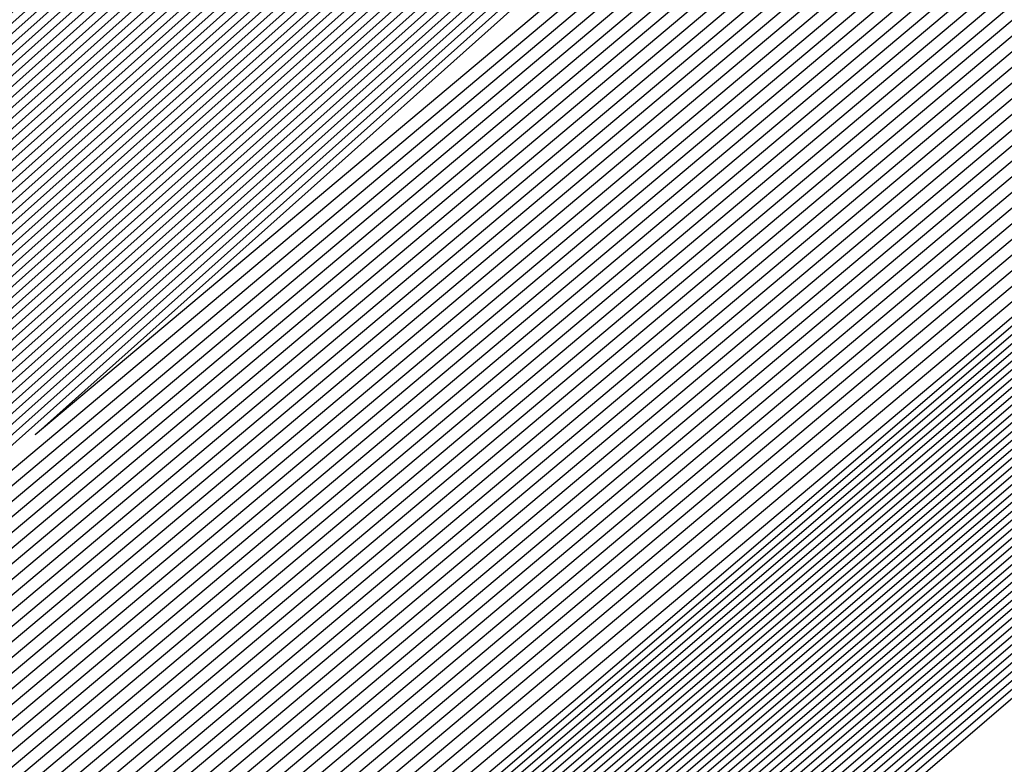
# Model space of a CAD drawing. Extents: x 3249832 to 3255657, y 13789405 to 13793316.
# Tile 784 of 1056: x 3253208.322 to 3253208.587, y 13791257.19 to 13791257.391. Entities that reach past the tile are written whole.
import ezdxf

# ---------------------------------------------------------------- set-up
doc = ezdxf.new("R2010")
doc.units = 0
doc.header["$LTSCALE"] = 100
doc.header["$MEASUREMENT"] = 0
for name, color, linetype in [('GRATIO_03231_CON', 1, 'CONTINUOUS'), ('GRATIO_0323_ICON', 1, 'CONTINUOUS'), ('TARGETS_EAST', 7, 'CONTINUOUS')]:
    doc.layers.add(name, color=color, linetype=linetype)

# ---------------------------------------------------------------- blocks, each defined once
blk = doc.blocks.new('Gratio_032316_contours')
at = {"layer": 'GRATIO_03231_CON', "color": 5, "linetype": 'Continuous', "flags": 128}
for points in [[(3253308.192, 13791343.54795), (3253292.88418, 13791330.06879), (3253274.82152, 13791314.26524), (3253259.43492, 13791300.86805), (3253250.80192, 13791293.42045), (3253247.58666, 13791290.71576), (3253247.09991, 13791290.35984), (3253246.63023, 13791289.95949), (3253243.37731, 13791287.12548), (3253234.5186, 13791279.46953), (3253219.10173, 13791266.20888), (3253203.65505, 13791252.98282), (3253196.57706, 13791247.03615)], [(3253307.93948, 13791343.33011), (3253292.69468, 13791329.90645), (3253274.70635, 13791314.16802), (3253259.38301, 13791300.82611), (3253250.78538, 13791293.40937), (3253247.58319, 13791290.71602), (3253247.09838, 13791290.36164), (3253246.63006, 13791289.96223), (3253243.38596, 13791287.13554), (3253234.55099, 13791279.49977), (3253219.17525, 13791266.27429), (3253203.76972, 13791253.08339), (3253196.71057, 13791247.15255)], [(3253307.68696, 13791343.11228), (3253292.50518, 13791329.74412), (3253274.59119, 13791314.0708), (3253259.33109, 13791300.78416), (3253250.76884, 13791293.3983), (3253247.57972, 13791290.71628), (3253247.09685, 13791290.36343), (3253246.62988, 13791289.96496), (3253243.39462, 13791287.1456), (3253234.58339, 13791279.53), (3253219.24877, 13791266.33971), (3253203.88439, 13791253.18397), (3253196.84408, 13791247.26894)], [(3253307.18192, 13791342.67661), (3253292.12619, 13791329.41946), (3253274.36086, 13791313.87636), (3253259.22726, 13791300.70028), (3253250.73575, 13791293.37615), (3253247.57277, 13791290.7168), (3253247.09378, 13791290.36703), (3253246.62953, 13791289.97042), (3253243.41193, 13791287.16573), (3253234.64818, 13791279.59048), (3253219.39582, 13791266.47055), (3253204.11372, 13791253.38512), (3253197.11109, 13791247.50173)], [(3253306.9294, 13791342.45877), (3253291.93669, 13791329.25712), (3253274.24569, 13791313.77914), (3253259.17535, 13791300.65833), (3253250.71921, 13791293.36507), (3253247.5693, 13791290.71706), (3253247.09225, 13791290.36882), (3253246.62935, 13791289.97315), (3253243.42058, 13791287.17579), (3253234.68057, 13791279.62072), (3253219.46933, 13791266.53596), (3253204.22838, 13791253.4857), (3253197.2446, 13791247.61813)], [(3253306.67688, 13791342.24094), (3253291.74719, 13791329.09479), (3253274.13052, 13791313.68192), (3253259.12343, 13791300.61639), (3253250.70267, 13791293.354), (3253247.56583, 13791290.71731), (3253247.09072, 13791290.37062), (3253246.62918, 13791289.97588), (3253243.42924, 13791287.18585), (3253234.71297, 13791279.65096), (3253219.54285, 13791266.60138), (3253204.34305, 13791253.58627), (3253197.37811, 13791247.73453)], [(3253306.42436, 13791342.0231), (3253291.55769, 13791328.93246), (3253274.01535, 13791313.58469), (3253259.07151, 13791300.57445), (3253250.68613, 13791293.34292), (3253247.56236, 13791290.71757), (3253247.08919, 13791290.37242), (3253246.629, 13791289.97862), (3253243.43789, 13791287.19591), (3253234.74536, 13791279.68119), (3253219.61637, 13791266.6668), (3253204.45771, 13791253.68685), (3253197.51162, 13791247.85092)], [(3253305.91932, 13791341.58743), (3253291.17869, 13791328.60779), (3253273.78502, 13791313.39025), (3253258.96768, 13791300.49056), (3253250.65304, 13791293.32077), (3253247.55541, 13791290.71809), (3253247.08612, 13791290.37601), (3253246.62865, 13791289.98408), (3253243.4552, 13791287.21604), (3253234.81015, 13791279.74167), (3253219.76341, 13791266.79763), (3253204.68704, 13791253.888), (3253197.77863, 13791248.08372)], [(3253305.6668, 13791341.36959), (3253290.98919, 13791328.44546), (3253273.66985, 13791313.29303), (3253258.91577, 13791300.44861), (3253250.6365, 13791293.30969), (3253247.55194, 13791290.71835), (3253247.08459, 13791290.37781), (3253246.62848, 13791289.98681), (3253243.46386, 13791287.2261), (3253234.84255, 13791279.77191), (3253219.83693, 13791266.86305), (3253204.80171, 13791253.98858), (3253197.91214, 13791248.20012)], [(3253305.41428, 13791341.15176), (3253290.79969, 13791328.28313), (3253273.55469, 13791313.19581), (3253258.86385, 13791300.40667), (3253250.61995, 13791293.29862), (3253247.54847, 13791290.71861), (3253247.08306, 13791290.3796), (3253246.6283, 13791289.98954), (3253243.47251, 13791287.23616), (3253234.87494, 13791279.80214), (3253219.91045, 13791266.92847), (3253204.91637, 13791254.08915), (3253198.04565, 13791248.31651)], [(3253305.16176, 13791340.93392), (3253290.6102, 13791328.1208), (3253273.43952, 13791313.09859), (3253258.81194, 13791300.36473), (3253250.60341, 13791293.28754), (3253247.545, 13791290.71886), (3253247.08152, 13791290.3814), (3253246.62812, 13791289.99227), (3253243.48117, 13791287.24622), (3253234.90734, 13791279.83238), (3253219.98397, 13791266.99388), (3253205.03104, 13791254.18973), (3253198.17916, 13791248.43291)], [(3253304.65672, 13791340.49825), (3253290.2312, 13791327.79613), (3253273.20919, 13791312.90414), (3253258.70811, 13791300.28084), (3253250.57033, 13791293.26539), (3253247.53805, 13791290.71938), (3253247.07846, 13791290.385), (3253246.62777, 13791289.99774), (3253243.49848, 13791287.26634), (3253234.97213, 13791279.89286), (3253220.13101, 13791267.12472), (3253205.26037, 13791254.39088), (3253198.44617, 13791248.6657)], [(3253304.4042, 13791340.28041), (3253290.0417, 13791327.6338), (3253273.09402, 13791312.80692), (3253258.65619, 13791300.2389), (3253250.55378, 13791293.25432), (3253247.53458, 13791290.71964), (3253247.07693, 13791290.38679), (3253246.6276, 13791290.00047), (3253243.50713, 13791287.2764), (3253235.00453, 13791279.9231), (3253220.20453, 13791267.19013), (3253205.37503, 13791254.49146), (3253198.57968, 13791248.7821)], [(3253304.15168, 13791340.06258), (3253289.8522, 13791327.47147), (3253272.97886, 13791312.7097), (3253258.60428, 13791300.19695), (3253250.53724, 13791293.24324), (3253247.53111, 13791290.7199), (3253247.07539, 13791290.38859), (3253246.62742, 13791290.0032), (3253243.51579, 13791287.28647), (3253235.03692, 13791279.95333), (3253220.27805, 13791267.25555), (3253205.4897, 13791254.59203), (3253198.71319, 13791248.8985)], [(3253303.89916, 13791339.84474), (3253289.6627, 13791327.30914), (3253272.86369, 13791312.61248), (3253258.55236, 13791300.15501), (3253250.5207, 13791293.23216), (3253247.52764, 13791290.72015), (3253247.07386, 13791290.39039), (3253246.62724, 13791290.00593), (3253243.52444, 13791287.29653), (3253235.06932, 13791279.98357), (3253220.35157, 13791267.32097), (3253205.60436, 13791254.69261), (3253198.8467, 13791249.01489)], [(3253303.39412, 13791339.40907), (3253289.2837, 13791326.98447), (3253272.63335, 13791312.41804), (3253258.44853, 13791300.07112), (3253250.48761, 13791293.21001), (3253247.52069, 13791290.72067), (3253247.0708, 13791290.39398), (3253246.62689, 13791290.0114), (3253243.54175, 13791287.31665), (3253235.13411, 13791280.04405), (3253220.49861, 13791267.4518), (3253205.83369, 13791254.89376), (3253199.11371, 13791249.24769)], [(3253303.1416, 13791339.19123), (3253289.09421, 13791326.82214), (3253272.51819, 13791312.32081), (3253258.39661, 13791300.02918), (3253250.47107, 13791293.19894), (3253247.51722, 13791290.72093), (3253247.06927, 13791290.39578), (3253246.62672, 13791290.01413), (3253243.55041, 13791287.32671), (3253235.1665, 13791280.07429), (3253220.57213, 13791267.51722), (3253205.94836, 13791254.99434), (3253199.24722, 13791249.36409)], [(3253302.88908, 13791338.9734), (3253288.90471, 13791326.65981), (3253272.40302, 13791312.22359), (3253258.3447, 13791299.98724), (3253250.45453, 13791293.18786), (3253247.51375, 13791290.72119), (3253247.06773, 13791290.39757), (3253246.62654, 13791290.01686), (3253243.55907, 13791287.33677), (3253235.1989, 13791280.10452), (3253220.64565, 13791267.58263), (3253206.06302, 13791255.09491), (3253199.38073, 13791249.48048)], [(3253302.63656, 13791338.75556), (3253288.71521, 13791326.49747), (3253272.28786, 13791312.12637), (3253258.29278, 13791299.94529), (3253250.43798, 13791293.17679), (3253247.51028, 13791290.72145), (3253247.0662, 13791290.39937), (3253246.62637, 13791290.01959), (3253243.56772, 13791287.34683), (3253235.23129, 13791280.13476), (3253220.71917, 13791267.64805), (3253206.17769, 13791255.19549), (3253199.51423, 13791249.59688)], [(3253302.13153, 13791338.31989), (3253288.33621, 13791326.17281), (3253272.05752, 13791311.93193), (3253258.18895, 13791299.8614), (3253250.4049, 13791293.15464), (3253247.50334, 13791290.72196), (3253247.06314, 13791290.40297), (3253246.62601, 13791290.02505), (3253243.58503, 13791287.36696), (3253235.29608, 13791280.19524), (3253220.86621, 13791267.77889), (3253206.40702, 13791255.39664), (3253199.78125, 13791249.82967)], [(3253301.879, 13791338.10206), (3253288.14671, 13791326.01048), (3253271.94236, 13791311.83471), (3253258.13704, 13791299.81946), (3253250.38836, 13791293.14356), (3253247.49986, 13791290.72222), (3253247.0616, 13791290.40476), (3253246.62584, 13791290.02779), (3253243.59369, 13791287.37702), (3253235.32848, 13791280.22547), (3253220.93973, 13791267.8443), (3253206.52168, 13791255.49722), (3253199.91476, 13791249.94607)], [(3253301.62648, 13791337.88422), (3253287.95721, 13791325.84815), (3253271.82719, 13791311.73748), (3253258.08512, 13791299.77752), (3253250.37181, 13791293.13248), (3253247.49639, 13791290.72248), (3253247.06007, 13791290.40656), (3253246.62566, 13791290.03052), (3253243.60234, 13791287.38708), (3253235.36087, 13791280.25571), (3253221.01325, 13791267.90972), (3253206.63635, 13791255.59779), (3253200.04827, 13791250.06247)], [(3253301.37397, 13791337.66638), (3253287.76771, 13791325.68581), (3253271.71202, 13791311.64027), (3253258.03321, 13791299.73557), (3253250.35527, 13791293.12141), (3253247.49292, 13791290.72274), (3253247.05854, 13791290.40836), (3253246.62549, 13791290.03325), (3253243.611, 13791287.39714), (3253235.39327, 13791280.28595), (3253221.08677, 13791267.97514), (3253206.75101, 13791255.69837), (3253200.18178, 13791250.17887)], [(3253300.86893, 13791337.23071), (3253287.38872, 13791325.36115), (3253271.48169, 13791311.44582), (3253257.92938, 13791299.65169), (3253250.32219, 13791293.09926), (3253247.48598, 13791290.72325), (3253247.05547, 13791290.41195), (3253246.62514, 13791290.03871), (3253243.62831, 13791287.41727), (3253235.45806, 13791280.34643), (3253221.23381, 13791268.10597), (3253206.98034, 13791255.89952), (3253200.44879, 13791250.41166)], [(3253300.61641, 13791337.01288), (3253287.19922, 13791325.19882), (3253271.36652, 13791311.3486), (3253257.87746, 13791299.60974), (3253250.30564, 13791293.08818), (3253247.4825, 13791290.72351), (3253247.05394, 13791290.41375), (3253246.62496, 13791290.04144), (3253243.63696, 13791287.42733), (3253235.49045, 13791280.37666), (3253221.30733, 13791268.17139), (3253207.09501, 13791256.0001), (3253200.5823, 13791250.52806)], [(3253300.36389, 13791336.79504), (3253287.00972, 13791325.03648), (3253271.25136, 13791311.25138), (3253257.82555, 13791299.5678), (3253250.2891, 13791293.07711), (3253247.47903, 13791290.72377), (3253247.05241, 13791290.41554), (3253246.62478, 13791290.04418), (3253243.64562, 13791287.43739), (3253235.52285, 13791280.4069), (3253221.38085, 13791268.2368), (3253207.20967, 13791256.10068), (3253200.71581, 13791250.64445)], [(3253300.11137, 13791336.57721), (3253286.82022, 13791324.87415), (3253271.13619, 13791311.15416), (3253257.77363, 13791299.52586), (3253250.27256, 13791293.06603), (3253247.47556, 13791290.72403), (3253247.05088, 13791290.41734), (3253246.62461, 13791290.04691), (3253243.65427, 13791287.44745), (3253235.55525, 13791280.43714), (3253221.45437, 13791268.30222), (3253207.32434, 13791256.20125), (3253200.84931, 13791250.76085)], [(3253299.60633, 13791336.14153), (3253286.44122, 13791324.54949), (3253270.90586, 13791310.95971), (3253257.6698, 13791299.44197), (3253250.23947, 13791293.04388), (3253247.46862, 13791290.72454), (3253247.04781, 13791290.42093), (3253246.62426, 13791290.05237), (3253243.67158, 13791287.46757), (3253235.62004, 13791280.49761), (3253221.60141, 13791268.43306), (3253207.55367, 13791256.4024), (3253201.11633, 13791250.99364)], [(3253299.35381, 13791335.9237), (3253286.25172, 13791324.38716), (3253270.79069, 13791310.86249), (3253257.61789, 13791299.40003), (3253250.22293, 13791293.0328), (3253247.46514, 13791290.7248), (3253247.04628, 13791290.42273), (3253246.62408, 13791290.0551), (3253243.68024, 13791287.47763), (3253235.65243, 13791280.52785), (3253221.67493, 13791268.49847), (3253207.66834, 13791256.50298), (3253201.24984, 13791251.11004)], [(3253299.10129, 13791335.70586), (3253286.06223, 13791324.22482), (3253270.67552, 13791310.76527), (3253257.56597, 13791299.35808), (3253250.20639, 13791293.02173), (3253247.46167, 13791290.72506), (3253247.04475, 13791290.42453), (3253246.62391, 13791290.05783), (3253243.68889, 13791287.4877), (3253235.68483, 13791280.55809), (3253221.74845, 13791268.56389), (3253207.783, 13791256.60355), (3253201.38335, 13791251.22644)], [(3253298.84877, 13791335.48803), (3253285.87273, 13791324.06249), (3253270.56035, 13791310.66805), (3253257.51405, 13791299.31614), (3253250.18984, 13791293.01065), (3253247.4582, 13791290.72532), (3253247.04322, 13791290.42633), (3253246.62373, 13791290.06056), (3253243.69755, 13791287.49776), (3253235.71722, 13791280.58833), (3253221.82197, 13791268.62931), (3253207.89767, 13791256.70413), (3253201.51686, 13791251.34284)], [(3253298.34373, 13791335.05235), (3253285.49373, 13791323.73782), (3253270.33006, 13791310.47357), (3253257.41034, 13791299.23211), (3253250.15702, 13791292.9882), (3253247.45165, 13791290.72536), (3253247.04061, 13791290.42937), (3253246.62378, 13791290.06555), (3253243.71512, 13791287.51757), (3253235.78213, 13791280.64867), (3253221.96904, 13791268.7601), (3253208.127, 13791256.90528), (3253201.78387, 13791251.57563)], [(3253298.09121, 13791334.83452), (3253285.30424, 13791323.57548), (3253270.21493, 13791310.37629), (3253257.35856, 13791299.19), (3253250.14077, 13791292.97675), (3253247.44864, 13791290.72505), (3253247.03961, 13791290.4305), (3253246.62406, 13791290.06771), (3253243.72406, 13791287.52727), (3253235.81466, 13791280.67874), (3253222.0426, 13791268.82547), (3253208.24167, 13791257.00585), (3253201.91738, 13791251.69203)], [(3253297.83869, 13791334.61668), (3253285.11475, 13791323.41314), (3253270.09981, 13791310.27902), (3253257.30679, 13791299.14788), (3253250.12455, 13791292.96527), (3253247.44567, 13791290.72468), (3253247.03867, 13791290.43158), (3253246.62439, 13791290.06982), (3253243.73305, 13791287.53693), (3253235.8472, 13791280.70879), (3253222.11616, 13791268.89083), (3253208.35634, 13791257.10642), (3253202.05089, 13791251.80842)], [(3253222.18973, 13791268.9562), (3253208.47101, 13791257.20698), (3253202.18439, 13791251.92482), (3253202.18439, 13791251.92482), (3253208.30778, 13791257.39414), (3253221.8874, 13791269.30278)], [(3253222.33685, 13791269.08692), (3253208.70035, 13791257.40813), (3253202.45141, 13791252.15761), (3253202.45141, 13791252.15761), (3253208.5381, 13791257.59416), (3253222.03635, 13791269.43142)], [(3253222.41042, 13791269.15229), (3253208.81502, 13791257.50869), (3253202.58492, 13791252.27401), (3253202.58492, 13791252.27401), (3253208.65326, 13791257.69417), (3253222.11082, 13791269.49575)], [(3253222.48398, 13791269.21765), (3253208.92969, 13791257.60926), (3253202.71843, 13791252.39041), (3253202.71843, 13791252.39041), (3253208.76842, 13791257.79418), (3253222.18529, 13791269.56007)], [(3253222.55754, 13791269.28301), (3253209.04436, 13791257.70983), (3253202.85194, 13791252.50681), (3253202.85193, 13791252.50681), (3253208.88358, 13791257.89419), (3253222.25977, 13791269.62439)], [(3253222.70467, 13791269.41374), (3253209.2737, 13791257.91097), (3253203.11895, 13791252.7396), (3253203.11895, 13791252.7396), (3253209.1139, 13791258.0942), (3253222.40871, 13791269.75304)], [(3253222.77823, 13791269.4791), (3253209.38837, 13791258.01154), (3253203.25246, 13791252.856), (3253203.25246, 13791252.856), (3253209.22906, 13791258.19421), (3253222.48319, 13791269.81736)], [(3253222.8518, 13791269.54447), (3253209.50304, 13791258.11211), (3253203.38597, 13791252.97239), (3253203.38597, 13791252.97239), (3253209.34422, 13791258.29422), (3253222.55766, 13791269.88168)], [(3253222.92536, 13791269.60983), (3253209.61771, 13791258.21268), (3253203.51947, 13791253.08879), (3253203.51947, 13791253.08879), (3253209.45938, 13791258.39423), (3253222.63214, 13791269.946)], [(3253294.55593, 13791331.78482), (3253282.65133, 13791321.30274), (3253268.6032, 13791309.01445), (3253256.6338, 13791298.60027), (3253249.91373, 13791292.81609), (3253247.40711, 13791290.71997), (3253247.02638, 13791290.44557), (3253246.62867, 13791290.09727), (3253243.8498, 13791287.66252), (3253236.27025, 13791281.09954), (3253223.07249, 13791269.74056), (3253209.84706, 13791258.41382), (3253203.78649, 13791253.32159), (3253203.78649, 13791253.32159), (3253209.68971, 13791258.59423), (3253222.78114, 13791270.07458), (3253235.89161, 13791281.53353), (3253243.79641, 13791288.43297), (3253249.04881, 13791292.99861), (3253256.14655, 13791299.14707), (3253268.13516, 13791309.52901), (3253282.25127, 13791321.73092), (3253294.2793, 13791332.07331)], [(3253294.30341, 13791331.56698), (3253282.46184, 13791321.1404), (3253268.48808, 13791308.91717), (3253256.58203, 13791298.55815), (3253249.89752, 13791292.80461), (3253247.40414, 13791290.71961), (3253247.02543, 13791290.44664), (3253246.629, 13791290.09938), (3253243.85878, 13791287.67218), (3253236.30279, 13791281.1296), (3253223.14605, 13791269.80592), (3253209.96173, 13791258.51439), (3253203.92, 13791253.43798), (3253203.92, 13791253.43798), (3253209.80487, 13791258.69424), (3253222.85565, 13791270.13885), (3253235.92547, 13791281.56208), (3253243.80512, 13791288.43921), (3253249.03601, 13791292.98573), (3253256.09723, 13791299.1022), (3253268.02248, 13791309.42905), (3253282.06389, 13791321.56632), (3253294.02824, 13791331.85395)], [(3253294.05089, 13791331.34915), (3253282.27235, 13791320.97806), (3253268.37296, 13791308.8199), (3253256.53026, 13791298.51602), (3253249.8813, 13791292.79314), (3253247.40117, 13791290.71925), (3253247.02448, 13791290.44772), (3253246.62933, 13791290.10149), (3253243.86776, 13791287.68184), (3253236.33533, 13791281.15966), (3253223.21961, 13791269.87129), (3253210.0764, 13791258.61496), (3253204.05351, 13791253.55438), (3253204.05351, 13791253.55438), (3253209.92004, 13791258.79424), (3253222.93017, 13791270.20313), (3253235.95934, 13791281.59062), (3253243.81382, 13791288.44544), (3253249.02321, 13791292.97286), (3253256.04791, 13791299.05733), (3253267.90979, 13791309.32909), (3253281.87651, 13791321.40172), (3253293.77719, 13791331.63458)], [(3253293.79837, 13791331.13131), (3253282.08285, 13791320.81572), (3253268.25784, 13791308.72262), (3253256.47849, 13791298.4739), (3253249.86508, 13791292.78166), (3253247.39821, 13791290.71889), (3253247.02354, 13791290.4488), (3253246.62966, 13791290.1036), (3253243.87675, 13791287.6915), (3253236.36787, 13791281.18972), (3253223.29318, 13791269.93665), (3253210.19107, 13791258.71553), (3253204.18702, 13791253.67078), (3253204.18701, 13791253.67078), (3253210.0352, 13791258.89424), (3253223.00468, 13791270.26741), (3253235.9932, 13791281.61917), (3253243.82253, 13791288.45167), (3253249.01041, 13791292.95999), (3253255.9986, 13791299.01245), (3253267.79711, 13791309.22914), (3253281.68913, 13791321.23712), (3253293.52613, 13791331.41522)], [(3253281.70387, 13791320.49104), (3253268.02759, 13791308.52807), (3253256.37495, 13791298.38965), (3253249.83265, 13791292.75871), (3253247.39227, 13791290.71816), (3253247.02165, 13791290.45095), (3253246.63032, 13791290.10782), (3253243.89471, 13791287.71083), (3253236.43295, 13791281.24983), (3253223.4403, 13791270.06738), (3253210.42041, 13791258.91666), (3253204.45403, 13791253.90357), (3253204.45403, 13791253.90357), (3253210.2655, 13791259.09429), (3253223.15342, 13791270.39627), (3253236.05998, 13791281.67732), (3253243.49467, 13791288.16911), (3253246.23629, 13791290.55891), (3253246.63094, 13791290.89792), (3253246.97688, 13791291.19282), (3253249.38096, 13791293.27243), (3253255.90221, 13791298.92109), (3253267.57241, 13791309.02875), (3253281.31446, 13791320.90786)], [(3253281.51437, 13791320.3287), (3253267.91246, 13791308.4308), (3253256.32319, 13791298.34753), (3253249.81643, 13791292.74723), (3253247.38931, 13791290.7178), (3253247.0207, 13791290.45203), (3253246.63065, 13791290.10993), (3253243.90369, 13791287.72049), (3253236.4655, 13791281.27989), (3253223.51387, 13791270.13274), (3253210.53508, 13791259.01723), (3253204.58754, 13791254.01997), (3253204.58754, 13791254.01997), (3253210.38066, 13791259.1943), (3253223.22789, 13791270.4606), (3253236.0937, 13791281.70603), (3253243.50493, 13791288.17732), (3253246.23793, 13791290.55953), (3253246.63143, 13791290.89735), (3253246.97568, 13791291.19044), (3253249.36691, 13791293.25849), (3253255.85289, 13791298.87622), (3253267.45972, 13791308.92879), (3253281.12708, 13791320.74326)], [(3253281.32488, 13791320.16636), (3253267.79734, 13791308.33352), (3253256.27142, 13791298.30541), (3253249.80022, 13791292.73576), (3253247.38634, 13791290.71744), (3253247.01976, 13791290.4531), (3253246.63098, 13791290.11204), (3253243.91267, 13791287.73015), (3253236.49804, 13791281.30995), (3253223.58743, 13791270.1981), (3253210.64975, 13791259.1178), (3253204.72105, 13791254.13636), (3253204.72105, 13791254.13637), (3253210.49582, 13791259.2943), (3253223.30236, 13791270.52492), (3253236.12742, 13791281.73474), (3253243.51518, 13791288.18552), (3253246.23956, 13791290.56015), (3253246.63193, 13791290.89678), (3253246.97448, 13791291.18805), (3253249.35287, 13791293.24455), (3253255.80356, 13791298.83135), (3253267.34704, 13791308.82884), (3253280.9397, 13791320.57865)], [(3253281.13539, 13791320.00402), (3253267.68222, 13791308.23625), (3253256.21965, 13791298.26328), (3253249.784, 13791292.72428), (3253247.38337, 13791290.71708), (3253247.01881, 13791290.45418), (3253246.63131, 13791290.11416), (3253243.92165, 13791287.73981), (3253236.53058, 13791281.34001), (3253223.66099, 13791270.26347), (3253210.76442, 13791259.21837), (3253204.85455, 13791254.25276), (3253204.85455, 13791254.25276), (3253210.61098, 13791259.39431), (3253223.37683, 13791270.58925), (3253236.16114, 13791281.76345), (3253243.52543, 13791288.19373), (3253246.2412, 13791290.56077), (3253246.63242, 13791290.89621), (3253246.97329, 13791291.18567), (3253249.33882, 13791293.23061), (3253255.75424, 13791298.78648), (3253267.23435, 13791308.72888), (3253280.75231, 13791320.41405)], [(3253267.45197, 13791308.0417), (3253256.11611, 13791298.17904), (3253249.75157, 13791292.70133), (3253247.37744, 13791290.71635), (3253247.01692, 13791290.45633), (3253246.63197, 13791290.11838), (3253243.93961, 13791287.75913), (3253236.59567, 13791281.40012), (3253223.80812, 13791270.3942), (3253210.99376, 13791259.41951), (3253205.12157, 13791254.48556), (3253205.12157, 13791254.48556), (3253210.84129, 13791259.59433), (3253223.52577, 13791270.7179), (3253236.22858, 13791281.82086), (3253243.54593, 13791288.21014), (3253246.24446, 13791290.562), (3253246.6334, 13791290.89508), (3253246.97089, 13791291.1809), (3253249.31072, 13791293.20273), (3253255.65559, 13791298.69674), (3253267.00898, 13791308.52897)], [(3253267.33685, 13791307.94442), (3253256.06434, 13791298.13691), (3253249.73535, 13791292.68985), (3253247.37447, 13791290.71599), (3253247.01598, 13791290.45741), (3253246.6323, 13791290.12049), (3253243.9486, 13791287.76879), (3253236.62821, 13791281.43018), (3253223.88168, 13791270.45956), (3253211.10843, 13791259.52008), (3253205.25508, 13791254.60195), (3253205.25508, 13791254.60195), (3253210.95645, 13791259.69434), (3253223.60023, 13791270.78223), (3253236.2623, 13791281.84957), (3253243.55619, 13791288.21834), (3253246.2461, 13791290.56262), (3253246.63389, 13791290.89451), (3253246.96969, 13791291.17852), (3253249.29667, 13791293.18879), (3253255.60626, 13791298.65187), (3253266.8963, 13791308.42902)], [(3253267.22172, 13791307.84715), (3253256.01257, 13791298.09479), (3253249.71913, 13791292.67838), (3253247.37151, 13791290.71563), (3253247.01503, 13791290.45848), (3253246.63263, 13791290.1226), (3253243.95758, 13791287.77846), (3253236.66075, 13791281.46024), (3253223.95525, 13791270.52492), (3253211.2231, 13791259.62065), (3253205.38858, 13791254.71835), (3253205.38859, 13791254.71835), (3253211.07161, 13791259.79435), (3253223.6747, 13791270.84655), (3253236.29602, 13791281.87828), (3253243.56644, 13791288.22655), (3253246.24773, 13791290.56324), (3253246.63439, 13791290.89394), (3253246.9685, 13791291.17613), (3253249.28262, 13791293.17485), (3253255.55694, 13791298.607), (3253266.78361, 13791308.32906)], [(3253267.1066, 13791307.74987), (3253255.96081, 13791298.05266), (3253249.70292, 13791292.6669), (3253247.36854, 13791290.71526), (3253247.01409, 13791290.45956), (3253246.63296, 13791290.12471), (3253243.96656, 13791287.78812), (3253236.69329, 13791281.49029), (3253224.02881, 13791270.59029), (3253211.33777, 13791259.72122), (3253205.52209, 13791254.83475), (3253205.52209, 13791254.83475), (3253211.18677, 13791259.89435), (3253223.74917, 13791270.91088), (3253236.32974, 13791281.90699), (3253243.57669, 13791288.23475), (3253246.24937, 13791290.56386), (3253246.63488, 13791290.89337), (3253246.9673, 13791291.17375), (3253249.26858, 13791293.16091), (3253255.50762, 13791298.56213), (3253266.67093, 13791308.22911)], [(3253266.87636, 13791307.55532), (3253255.85727, 13791297.96842), (3253249.67048, 13791292.64395), (3253247.36261, 13791290.71454), (3253247.01219, 13791290.46171), (3253246.63362, 13791290.12893), (3253243.98452, 13791287.80744), (3253236.75838, 13791281.55041), (3253224.17594, 13791270.72101), (3253211.56711, 13791259.92236), (3253205.78911, 13791255.06754), (3253205.78911, 13791255.06754), (3253211.41709, 13791260.09437), (3253223.89811, 13791271.03953), (3253236.39717, 13791281.9644), (3253243.59719, 13791288.25117), (3253246.25263, 13791290.56509), (3253246.63586, 13791290.89224), (3253246.96491, 13791291.16898), (3253249.24048, 13791293.13303), (3253255.40897, 13791298.4724), (3253266.44556, 13791308.0292)], [(3253266.76123, 13791307.45805), (3253255.8055, 13791297.92629), (3253249.65427, 13791292.63247), (3253247.35964, 13791290.71418), (3253247.01125, 13791290.46279), (3253246.63395, 13791290.13104), (3253243.9935, 13791287.8171), (3253236.79092, 13791281.58047), (3253224.2495, 13791270.78638), (3253211.68179, 13791260.02293), (3253205.92262, 13791255.18394), (3253205.92262, 13791255.18394), (3253211.53225, 13791260.19438), (3253223.97258, 13791271.10386), (3253236.43089, 13791281.99311), (3253243.60744, 13791288.25937), (3253246.25427, 13791290.56571), (3253246.63635, 13791290.89167), (3253246.96371, 13791291.1666), (3253249.22643, 13791293.11909), (3253255.35964, 13791298.42753), (3253266.33287, 13791307.92924)], [(3253266.64611, 13791307.36077), (3253255.75373, 13791297.88417), (3253249.63805, 13791292.621), (3253247.35667, 13791290.71382), (3253247.0103, 13791290.46387), (3253246.63428, 13791290.13316), (3253244.00248, 13791287.82676), (3253236.82346, 13791281.61053), (3253224.32306, 13791270.85174), (3253211.79646, 13791260.1235), (3253206.05613, 13791255.30034), (3253206.05613, 13791255.30033), (3253211.64741, 13791260.29439), (3253224.04705, 13791271.16818), (3253236.46461, 13791282.02182), (3253243.6177, 13791288.26758), (3253246.2559, 13791290.56633), (3253246.63684, 13791290.8911), (3253246.96251, 13791291.16422), (3253249.21238, 13791293.10515), (3253255.31032, 13791298.38266), (3253266.22019, 13791307.82929)], [(3253266.53099, 13791307.2635), (3253255.70196, 13791297.84205), (3253249.62183, 13791292.60952), (3253247.35371, 13791290.71345), (3253247.00936, 13791290.46494), (3253246.63461, 13791290.13527), (3253244.01147, 13791287.83642), (3253236.856, 13791281.64058), (3253224.39663, 13791270.9171), (3253211.91113, 13791260.22407), (3253206.18963, 13791255.41673), (3253206.18963, 13791255.41673), (3253211.76257, 13791260.3944), (3253224.12152, 13791271.23251), (3253236.49833, 13791282.05053), (3253243.62795, 13791288.27578), (3253246.25754, 13791290.56695), (3253246.63734, 13791290.89054), (3253246.96131, 13791291.16183), (3253249.19833, 13791293.09121), (3253255.26099, 13791298.33779), (3253266.1075, 13791307.72933)], [(3253266.30074, 13791307.06895), (3253255.59843, 13791297.7578), (3253249.5894, 13791292.58657), (3253247.34778, 13791290.71273), (3253247.00747, 13791290.4671), (3253246.63526, 13791290.13949), (3253244.02943, 13791287.85574), (3253236.92109, 13791281.7007), (3253224.54375, 13791271.04783), (3253212.14047, 13791260.42521), (3253206.45665, 13791255.64953), (3253206.45665, 13791255.64953), (3253211.99289, 13791260.59441), (3253224.27046, 13791271.36115), (3253236.56577, 13791282.10794), (3253243.64845, 13791288.29219), (3253246.2608, 13791290.56818), (3253246.63832, 13791290.8894), (3253246.95892, 13791291.15707), (3253249.17024, 13791293.06333), (3253255.16235, 13791298.24805), (3253265.88213, 13791307.52942)], [(3253266.18562, 13791306.97167), (3253255.54666, 13791297.71567), (3253249.57318, 13791292.57509), (3253247.34481, 13791290.71237), (3253247.00652, 13791290.46817), (3253246.63559, 13791290.1416), (3253244.03841, 13791287.86541), (3253236.95363, 13791281.73076), (3253224.61732, 13791271.1132), (3253212.25514, 13791260.52577), (3253206.59016, 13791255.76592), (3253206.59016, 13791255.76592), (3253212.10805, 13791260.69442), (3253224.34492, 13791271.42548), (3253236.59949, 13791282.13665), (3253243.6587, 13791288.3004), (3253246.26244, 13791290.5688), (3253246.63881, 13791290.88883), (3253246.95772, 13791291.15468), (3253249.15619, 13791293.04939), (3253255.11302, 13791298.20318), (3253265.76944, 13791307.42947)], [(3253266.07049, 13791306.8744), (3253255.49489, 13791297.67355), (3253249.55697, 13791292.56362), (3253247.34184, 13791290.712), (3253247.00558, 13791290.46925), (3253246.63592, 13791290.14371), (3253244.04739, 13791287.87507), (3253236.98617, 13791281.76081), (3253224.69088, 13791271.17856), (3253212.36981, 13791260.62634), (3253206.72366, 13791255.88232), (3253206.72367, 13791255.88232), (3253212.22321, 13791260.79443), (3253224.41939, 13791271.4898), (3253236.63321, 13791282.16536), (3253243.66895, 13791288.30861), (3253246.26407, 13791290.56942), (3253246.6393, 13791290.88827), (3253246.95652, 13791291.1523), (3253249.14214, 13791293.03545), (3253255.0637, 13791298.15831), (3253265.65676, 13791307.32951)], [(3253265.95537, 13791306.77712), (3253255.44312, 13791297.63143), (3253249.54075, 13791292.55214), (3253247.33888, 13791290.71164), (3253247.00463, 13791290.47032), (3253246.63625, 13791290.14582), (3253244.05637, 13791287.88473), (3253237.01871, 13791281.79087), (3253224.76444, 13791271.24392), (3253212.48448, 13791260.72691), (3253206.85717, 13791255.99872), (3253206.85717, 13791255.99872), (3253212.33837, 13791260.89444), (3253224.49386, 13791271.55413), (3253236.66693, 13791282.19407), (3253243.67921, 13791288.31681), (3253246.26571, 13791290.57004), (3253246.6398, 13791290.8877), (3253246.95533, 13791291.14992), (3253249.12809, 13791293.02151), (3253255.01437, 13791298.11344), (3253265.54407, 13791307.22956)], [(3253265.72512, 13791306.58257), (3253255.33958, 13791297.54718), (3253249.50832, 13791292.52919), (3253247.33294, 13791290.71092), (3253247.00274, 13791290.47248), (3253246.63691, 13791290.15005), (3253244.07433, 13791287.90405), (3253237.0838, 13791281.85099), (3253224.91157, 13791271.37465), (3253212.71382, 13791260.92805), (3253207.12419, 13791256.23151), (3253207.12419, 13791256.23151), (3253212.56869, 13791261.09446), (3253224.6428, 13791271.68278), (3253236.73437, 13791282.25148), (3253243.69971, 13791288.33322), (3253246.26897, 13791290.57127), (3253246.64078, 13791290.88656), (3253246.95293, 13791291.14515), (3253249.1, 13791292.99362), (3253254.91572, 13791298.02371), (3253265.3187, 13791307.02965)], [(3253265.61, 13791306.4853), (3253255.28781, 13791297.50506), (3253249.4921, 13791292.51771), (3253247.32998, 13791290.71056), (3253247.0018, 13791290.47355), (3253246.63724, 13791290.15216), (3253244.08331, 13791287.91371), (3253237.11634, 13791281.88104), (3253224.98513, 13791271.44001), (3253212.82849, 13791261.02862), (3253207.2577, 13791256.34791), (3253207.2577, 13791256.34791), (3253212.68385, 13791261.19447), (3253224.71727, 13791271.7471), (3253236.76809, 13791282.28019), (3253243.70996, 13791288.34143), (3253246.27061, 13791290.57189), (3253246.64127, 13791290.88599), (3253246.95174, 13791291.14277), (3253249.08595, 13791292.97968), (3253254.8664, 13791297.97884), (3253265.20602, 13791306.92969)], [(3253265.49488, 13791306.38803), (3253255.23605, 13791297.46293), (3253249.47588, 13791292.50624), (3253247.32701, 13791290.71019), (3253247.00085, 13791290.47463), (3253246.63757, 13791290.15427), (3253244.0923, 13791287.92337), (3253237.14888, 13791281.9111), (3253225.0587, 13791271.50538), (3253212.94316, 13791261.12919), (3253207.39121, 13791256.46431), (3253207.39121, 13791256.46431), (3253212.79901, 13791261.29448), (3253224.79174, 13791271.81143), (3253236.80181, 13791282.3089), (3253243.72021, 13791288.34963), (3253246.27224, 13791290.57251), (3253246.64176, 13791290.88543), (3253246.95054, 13791291.14038), (3253249.0719, 13791292.96574), (3253254.81708, 13791297.93397), (3253265.09333, 13791306.82974)], [(3253265.37976, 13791306.29075), (3253255.18428, 13791297.42081), (3253249.45967, 13791292.49476), (3253247.32404, 13791290.70983), (3253246.9999, 13791290.47571), (3253246.6379, 13791290.15638), (3253244.10128, 13791287.93303), (3253237.18142, 13791281.94116), (3253225.13226, 13791271.57074), (3253213.05783, 13791261.22976), (3253207.52471, 13791256.5807), (3253207.52471, 13791256.5807), (3253212.91417, 13791261.39448), (3253224.86621, 13791271.87575), (3253236.83553, 13791282.33761), (3253243.73047, 13791288.35784), (3253246.27388, 13791290.57313), (3253246.64226, 13791290.88486), (3253246.94934, 13791291.138), (3253249.05785, 13791292.9518), (3253254.76775, 13791297.8891), (3253264.98065, 13791306.72978)], [(3253265.14951, 13791306.0962), (3253255.08074, 13791297.33656), (3253249.42723, 13791292.47181), (3253247.31811, 13791290.70911), (3253246.99801, 13791290.47786), (3253246.63856, 13791290.1606), (3253244.11924, 13791287.95236), (3253237.24651, 13791282.00127), (3253225.27938, 13791271.70147), (3253213.28717, 13791261.4309), (3253207.79173, 13791256.8135), (3253207.79173, 13791256.8135), (3253213.14449, 13791261.5945), (3253225.01515, 13791272.0044), (3253236.90297, 13791282.39502), (3253243.75097, 13791288.37425), (3253246.27714, 13791290.57436), (3253246.64324, 13791290.88372), (3253246.94695, 13791291.13323), (3253249.02975, 13791292.92392), (3253254.6691, 13791297.79936), (3253264.75528, 13791306.52987)], [(3253265.03439, 13791305.99892), (3253255.02897, 13791297.29444), (3253249.41102, 13791292.46033), (3253247.31514, 13791290.70874), (3253246.99707, 13791290.47894), (3253246.63889, 13791290.16271), (3253244.12822, 13791287.96202), (3253237.27905, 13791282.03133), (3253225.35295, 13791271.76683), (3253213.40184, 13791261.53147), (3253207.92524, 13791256.92989), (3253207.92524, 13791256.92989), (3253213.25965, 13791261.69451), (3253225.08961, 13791272.06873), (3253236.93669, 13791282.42373), (3253243.76122, 13791288.38246), (3253246.27878, 13791290.57498), (3253246.64373, 13791290.88316), (3253246.94575, 13791291.13085), (3253249.01571, 13791292.90998), (3253254.61978, 13791297.75449), (3253264.64259, 13791306.42992)], [(3253264.91926, 13791305.90165), (3253254.9772, 13791297.25231), (3253249.3948, 13791292.44886), (3253247.31218, 13791290.70838), (3253246.99612, 13791290.48001), (3253246.63922, 13791290.16482), (3253244.1372, 13791287.97168), (3253237.31159, 13791282.06139), (3253225.42651, 13791271.83219), (3253213.51651, 13791261.63204), (3253208.05874, 13791257.04629), (3253208.05875, 13791257.04629), (3253213.37481, 13791261.79452), (3253225.16408, 13791272.13306), (3253236.97041, 13791282.45244), (3253243.77147, 13791288.39066), (3253246.28041, 13791290.5756), (3253246.64422, 13791290.88259), (3253246.94455, 13791291.12847), (3253249.00166, 13791292.89604), (3253254.57046, 13791297.70962), (3253264.52991, 13791306.32996)], [(3253264.80414, 13791305.80438), (3253254.92543, 13791297.21019), (3253249.37858, 13791292.43738), (3253247.30921, 13791290.70802), (3253246.99518, 13791290.48109), (3253246.63955, 13791290.16693), (3253244.14618, 13791287.98134), (3253237.34413, 13791282.09145), (3253225.50007, 13791271.89756), (3253213.63118, 13791261.73261), (3253208.19225, 13791257.16269), (3253208.19225, 13791257.16269), (3253213.48997, 13791261.89453), (3253225.23855, 13791272.19738), (3253237.00413, 13791282.48115), (3253243.78172, 13791288.39887), (3253246.28205, 13791290.57622), (3253246.64472, 13791290.88202), (3253246.94335, 13791291.12608), (3253248.98761, 13791292.8821), (3253254.52113, 13791297.66475), (3253264.41722, 13791306.23001)]]:
    blk.add_lwpolyline(points, dxfattribs=at)
at = {"layer": 'GRATIO_0323_ICON', "color": 7, "linetype": 'Continuous', "flags": 128}
for points in [[(3253307.43444, 13791342.89444), (3253292.31568, 13791329.58179), (3253274.47602, 13791313.97358), (3253259.27918, 13791300.74222), (3253250.7523, 13791293.38722), (3253247.57625, 13791290.71654), (3253247.09531, 13791290.36523), (3253246.62971, 13791289.96769), (3253243.40327, 13791287.15567), (3253234.61578, 13791279.56024), (3253219.3223, 13791266.40513), (3253203.99905, 13791253.28454), (3253196.97759, 13791247.38534)], [(3253306.17184, 13791341.80526), (3253291.36819, 13791328.77013), (3253273.90019, 13791313.48747), (3253259.0196, 13791300.5325), (3253250.66958, 13791293.33184), (3253247.55889, 13791290.71783), (3253247.08765, 13791290.37421), (3253246.62883, 13791289.98135), (3253243.44655, 13791287.20597), (3253234.77776, 13791279.71143), (3253219.68989, 13791266.73221), (3253204.57238, 13791253.78743), (3253197.64512, 13791247.96732)], [(3253304.90924, 13791340.71608), (3253290.4207, 13791327.95847), (3253273.32436, 13791313.00136), (3253258.76002, 13791300.32278), (3253250.58687, 13791293.27647), (3253247.54153, 13791290.71912), (3253247.07999, 13791290.3832), (3253246.62795, 13791289.99501), (3253243.48982, 13791287.25628), (3253234.93973, 13791279.86262), (3253220.05749, 13791267.0593), (3253205.1457, 13791254.2903), (3253198.31267, 13791248.54931)], [(3253303.64664, 13791339.62691), (3253289.4732, 13791327.1468), (3253272.74852, 13791312.51526), (3253258.50045, 13791300.11307), (3253250.50416, 13791293.22109), (3253247.52417, 13791290.72041), (3253247.07233, 13791290.39218), (3253246.62707, 13791290.00866), (3253243.5331, 13791287.30659), (3253235.10171, 13791280.01381), (3253220.42509, 13791267.38638), (3253205.71903, 13791254.79319), (3253198.9802, 13791249.13129)], [(3253302.38404, 13791338.53773), (3253288.52571, 13791326.33514), (3253272.17269, 13791312.02915), (3253258.24087, 13791299.90335), (3253250.42144, 13791293.16571), (3253247.50681, 13791290.7217), (3253247.06467, 13791290.40117), (3253246.62619, 13791290.02232), (3253243.57638, 13791287.3569), (3253235.26369, 13791280.165), (3253220.79269, 13791267.71347), (3253206.29235, 13791255.29606), (3253199.64775, 13791249.71328)], [(3253301.12145, 13791337.44855), (3253287.57822, 13791325.52348), (3253271.59685, 13791311.54304), (3253257.98129, 13791299.69363), (3253250.33873, 13791293.11033), (3253247.48945, 13791290.723), (3253247.05701, 13791290.41015), (3253246.62531, 13791290.03598), (3253243.61965, 13791287.4072), (3253235.42566, 13791280.31619), (3253221.16029, 13791268.04055), (3253206.86568, 13791255.79895), (3253200.31528, 13791250.29526)], [(3253299.85885, 13791336.35937), (3253286.63072, 13791324.71182), (3253271.02102, 13791311.05694), (3253257.72172, 13791299.48391), (3253250.25601, 13791293.05496), (3253247.47209, 13791290.72429), (3253247.04935, 13791290.41914), (3253246.62443, 13791290.04964), (3253243.66293, 13791287.45751), (3253235.58764, 13791280.46738), (3253221.52789, 13791268.36764), (3253207.439, 13791256.30182), (3253200.98282, 13791250.87725)], [(3253298.59625, 13791335.27019), (3253285.68323, 13791323.90016), (3253270.44519, 13791310.57083), (3253257.46214, 13791299.2742), (3253250.1733, 13791292.99958), (3253247.45473, 13791290.72558), (3253247.04168, 13791290.42812), (3253246.62355, 13791290.0633), (3253243.7062, 13791287.50782), (3253235.74962, 13791280.61857), (3253221.89549, 13791268.69472), (3253208.01233, 13791256.80471), (3253201.65036, 13791251.45923)], [(3253222.26329, 13791269.02156), (3253208.58568, 13791257.30755), (3253202.3179, 13791252.04122), (3253202.3179, 13791252.04122), (3253208.42294, 13791257.49415), (3253221.96187, 13791269.36711)], [(3253222.63111, 13791269.34838), (3253209.15903, 13791257.8104), (3253202.98544, 13791252.6232), (3253202.98544, 13791252.6232), (3253208.99874, 13791257.99419), (3253222.33424, 13791269.68871)], [(3253294.80845, 13791332.00265), (3253282.84083, 13791321.46507), (3253268.71833, 13791309.11172), (3253256.68557, 13791298.6424), (3253249.92995, 13791292.82756), (3253247.41007, 13791290.72034), (3253247.02732, 13791290.44449), (3253246.62834, 13791290.09516), (3253243.84082, 13791287.65286), (3253236.2377, 13791281.06949), (3253222.99892, 13791269.67519), (3253209.73238, 13791258.31325), (3253203.65298, 13791253.20519), (3253203.65298, 13791253.20519), (3253209.57454, 13791258.49423), (3253222.70663, 13791270.0103), (3253235.85774, 13791281.50498), (3253243.7877, 13791288.42674), (3253249.0616, 13791293.01148), (3253256.19586, 13791299.19195), (3253268.24784, 13791309.62896), (3253282.43865, 13791321.89552), (3253294.53035, 13791332.29267)], [(3253281.89336, 13791320.65338), (3253268.14271, 13791308.62535), (3253256.42672, 13791298.43178), (3253249.84887, 13791292.77018), (3253247.39524, 13791290.71852), (3253247.02259, 13791290.44987), (3253246.62999, 13791290.10571), (3253243.88573, 13791287.70117), (3253236.40041, 13791281.21978), (3253223.36674, 13791270.00201), (3253210.30574, 13791258.8161), (3253204.32052, 13791253.78717), (3253204.32052, 13791253.78717), (3253210.15034, 13791258.99428), (3253223.07895, 13791270.33195), (3253236.02626, 13791281.64861), (3253243.48442, 13791288.1609), (3253246.23466, 13791290.5583), (3253246.63045, 13791290.89848), (3253246.97808, 13791291.1952), (3253249.39501, 13791293.28637), (3253255.95153, 13791298.96595), (3253267.68509, 13791309.1287), (3253281.50184, 13791321.07246)], [(3253280.94589, 13791319.84168), (3253267.5671, 13791308.13897), (3253256.16788, 13791298.22116), (3253249.76778, 13791292.7128), (3253247.38041, 13791290.71671), (3253247.01787, 13791290.45526), (3253246.63164, 13791290.11627), (3253243.93063, 13791287.74947), (3253236.56312, 13791281.37006), (3253223.73456, 13791270.32883), (3253210.87909, 13791259.31894), (3253204.98806, 13791254.36916), (3253204.98806, 13791254.36916), (3253210.72614, 13791259.49432), (3253223.4513, 13791270.65358), (3253236.19486, 13791281.79216), (3253243.53568, 13791288.20193), (3253246.24283, 13791290.56139), (3253246.63291, 13791290.89565), (3253246.97209, 13791291.18328), (3253249.32477, 13791293.21667), (3253255.70491, 13791298.74161), (3253267.12167, 13791308.62893), (3253280.56493, 13791320.24945)], [(3253266.99148, 13791307.6526), (3253255.90904, 13791298.01054), (3253249.6867, 13791292.65542), (3253247.36557, 13791290.7149), (3253247.01314, 13791290.46064), (3253246.63329, 13791290.12682), (3253243.97554, 13791287.79778), (3253236.72583, 13791281.52035), (3253224.10237, 13791270.65565), (3253211.45244, 13791259.82179), (3253205.6556, 13791254.95114), (3253205.6556, 13791254.95114), (3253211.30193, 13791259.99436), (3253223.82364, 13791270.9752), (3253236.36345, 13791281.93569), (3253243.58694, 13791288.24296), (3253246.251, 13791290.56448), (3253246.63537, 13791290.89281), (3253246.9661, 13791291.17137), (3253249.25453, 13791293.14697), (3253255.45829, 13791298.51727), (3253266.55824, 13791308.12915)], [(3253266.41586, 13791307.16622), (3253255.65019, 13791297.79992), (3253249.60562, 13791292.59805), (3253247.35074, 13791290.71309), (3253247.00841, 13791290.46602), (3253246.63494, 13791290.13738), (3253244.02045, 13791287.84608), (3253236.88854, 13791281.67064), (3253224.47019, 13791270.98247), (3253212.0258, 13791260.32464), (3253206.32314, 13791255.53313), (3253206.32314, 13791255.53313), (3253211.87773, 13791260.49441), (3253224.19599, 13791271.29683), (3253236.53205, 13791282.07923), (3253243.6382, 13791288.28399), (3253246.25917, 13791290.56757), (3253246.63783, 13791290.88997), (3253246.96012, 13791291.15945), (3253249.18429, 13791293.07727), (3253255.21167, 13791298.29292), (3253265.99481, 13791307.62938)], [(3253265.84025, 13791306.67985), (3253255.39135, 13791297.5893), (3253249.52453, 13791292.54067), (3253247.33591, 13791290.71128), (3253247.00369, 13791290.4714), (3253246.63658, 13791290.14793), (3253244.06535, 13791287.89439), (3253237.05125, 13791281.82093), (3253224.83801, 13791271.30929), (3253212.59915, 13791260.82748), (3253206.99068, 13791256.11511), (3253206.99068, 13791256.11512), (3253212.45353, 13791260.99445), (3253224.56833, 13791271.61845), (3253236.70065, 13791282.22277), (3253243.68946, 13791288.32502), (3253246.26734, 13791290.57065), (3253246.64029, 13791290.88713), (3253246.95413, 13791291.14753), (3253249.11404, 13791293.00756), (3253254.96505, 13791298.06857), (3253265.43139, 13791307.1296)], [(3253265.26463, 13791306.19348), (3253255.13251, 13791297.37869), (3253249.44345, 13791292.48329), (3253247.32108, 13791290.70947), (3253246.99896, 13791290.47678), (3253246.63823, 13791290.15849), (3253244.11026, 13791287.9427), (3253237.21396, 13791281.97122), (3253225.20582, 13791271.6361), (3253213.1725, 13791261.33033), (3253207.65822, 13791256.6971), (3253207.65822, 13791256.6971), (3253213.02933, 13791261.49449), (3253224.94068, 13791271.94008), (3253236.86925, 13791282.36631), (3253243.74072, 13791288.36604), (3253246.27551, 13791290.57374), (3253246.64275, 13791290.88429), (3253246.94814, 13791291.13562), (3253249.0438, 13791292.93786), (3253254.71843, 13791297.84423), (3253264.86796, 13791306.62983)], [(3253264.68902, 13791305.7071), (3253254.87367, 13791297.16807), (3253249.36237, 13791292.42591), (3253247.30624, 13791290.70766), (3253246.99423, 13791290.48216), (3253246.63988, 13791290.16905), (3253244.15517, 13791287.991), (3253237.37667, 13791282.12151), (3253225.57364, 13791271.96292), (3253213.74585, 13791261.83318), (3253208.32576, 13791257.27908), (3253208.32576, 13791257.27908), (3253213.60512, 13791261.99453), (3253225.31302, 13791272.26171), (3253237.03785, 13791282.50985), (3253243.79198, 13791288.40707), (3253246.28368, 13791290.57683), (3253246.64521, 13791290.88145), (3253246.94216, 13791291.1237), (3253248.97356, 13791292.86816), (3253254.47181, 13791297.61988), (3253264.30454, 13791306.13006)]]:
    blk.add_lwpolyline(points, dxfattribs=at)

msp = doc.modelspace()

# ---------------------------------------------------------------- block references
at = {"layer": 'TARGETS_EAST'}
msp.add_blockref('Gratio_032316_contours', (0, 0), dxfattribs=at)

doc.saveas('drawing.dxf')
